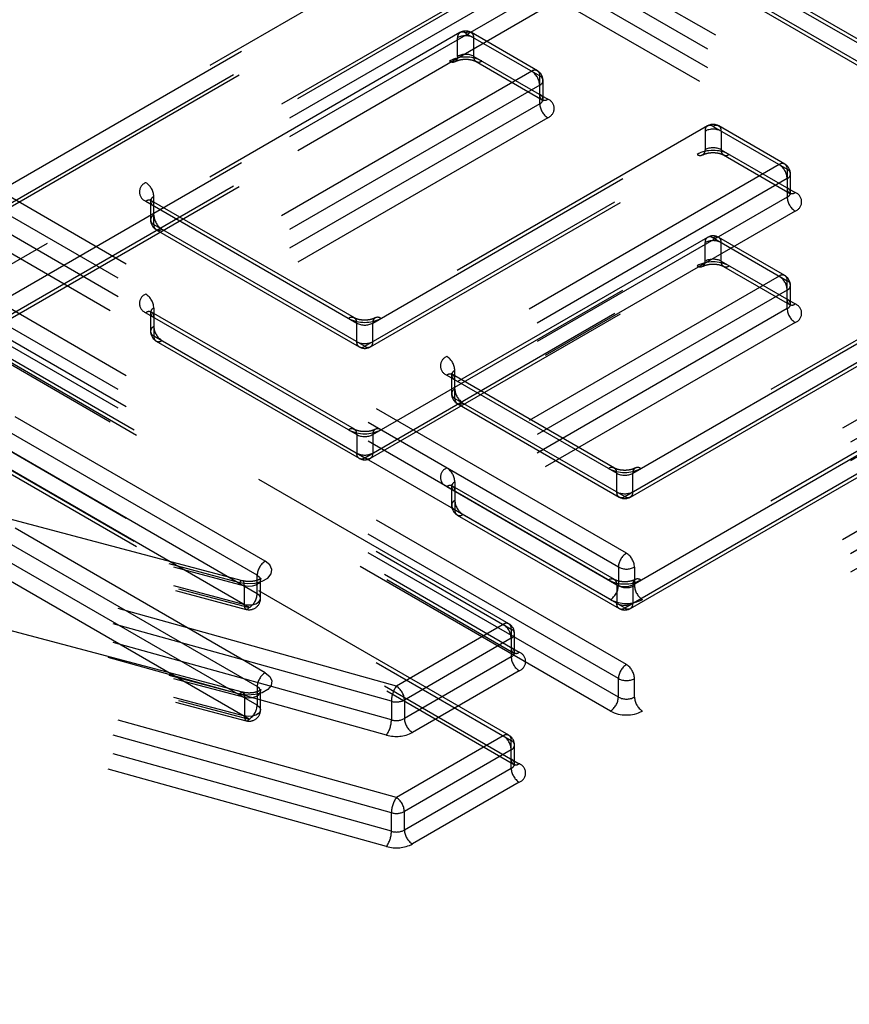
# Model space of a CAD drawing. Header units: inches. Extents: x 1907 to 2452, y -210 to -54.
# Tile 365 of 656: x 1991.078 to 1991.365, y -188.581 to -188.24. Entities that reach past the tile are written whole.
import ezdxf

# ---------------------------------------------------------------- set-up
doc = ezdxf.new("R2010")
doc.units = ezdxf.units.IN
doc.header["$LTSCALE"] = 0.5
doc.header["$MEASUREMENT"] = 0
doc.linetypes.add('HIDDEN', pattern=[0.22499999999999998, 0.15, -0.075])
doc.layers.add('SID-M-H', color=4, linetype='HIDDEN')

msp = doc.modelspace()

# ---------------------------------------------------------------- linework, layer by layer
at = {"layer": 'SID-M-H'}
for p, q in [((1991.780342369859, -187.9176182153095), (1990.631293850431, -188.5809498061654)), ((1991.489426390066, -188.3182093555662), (1991.272283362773, -188.1928553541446)), ((1991.486642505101, -188.3230311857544), (1991.269499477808, -188.1976771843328)), ((1991.068131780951, -188.3010658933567), (1991.232380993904, -188.2062463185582)), ((1991.230412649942, -188.2060514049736), (1991.068947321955, -188.2992633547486)), ((1991.297338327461, -188.2073239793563), (1991.394063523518, -188.2631627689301)), ((1991.393247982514, -188.261360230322), (1991.299306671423, -188.2071290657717)), ((1991.065347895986, -188.309102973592), (1991.229597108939, -188.2142833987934)), ((1991.300122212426, -188.2153610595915), (1991.396847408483, -188.2711998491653)), ((1991.067316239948, -188.3092978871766), (1991.228781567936, -188.2160859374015)), ((1991.300937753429, -188.2171635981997), (1991.394879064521, -188.27139476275)), ((1991.255244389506, -188.2194450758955), (1991.121617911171, -188.2965859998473)), ((1991.492210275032, -188.3455348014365), (1991.275067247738, -188.2201808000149)), ((1991.258028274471, -188.2242669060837), (1991.124401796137, -188.3014078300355)), ((1991.489426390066, -188.3503566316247), (1991.272283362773, -188.2250026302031)), ((1991.258028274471, -188.2306963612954), (1991.124401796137, -188.3078372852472)), ((1991.489426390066, -188.3567860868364), (1991.272283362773, -188.2314320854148)), ((1991.260812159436, -188.2355181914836), (1991.127185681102, -188.3126591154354)), ((1991.486642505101, -188.3616079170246), (1991.269499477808, -188.236253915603)), ((1991.068131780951, -188.3396426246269), (1991.232380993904, -188.2448230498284)), ((1991.230412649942, -188.2446281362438), (1991.068947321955, -188.3378400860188)), ((1991.232380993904, -188.2448230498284), (1991.258028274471, -188.2596294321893)), ((1991.257212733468, -188.2578268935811), (1991.234349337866, -188.2446281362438)), ((1991.229597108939, -188.2528601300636), (1991.229597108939, -188.2464306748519)), ((1991.235164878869, -188.2528601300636), (1991.235164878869, -188.2464306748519)), ((1991.065347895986, -188.3476797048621), (1991.229597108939, -188.2528601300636)), ((1991.235164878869, -188.2528601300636), (1991.260812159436, -188.2676665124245)), ((1991.067316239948, -188.3478746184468), (1991.228781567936, -188.2546626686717)), ((1991.235980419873, -188.2546626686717), (1991.258843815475, -188.2678614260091)), ((1991.255244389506, -188.2580218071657), (1991.121617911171, -188.3351627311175)), ((1991.258028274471, -188.2692730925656), (1991.258028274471, -188.2596294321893)), ((1991.258028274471, -188.2628436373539), (1991.124401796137, -188.3399845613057)), ((1991.25918139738, -188.2676659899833), (1991.25918139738, -188.2612365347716)), ((1991.258028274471, -188.2692730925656), (1991.124401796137, -188.3464140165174)), ((1991.260812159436, -188.2740949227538), (1991.127185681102, -188.3512358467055)), ((1991.200218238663, -188.34517573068), (1991.31806938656, -188.2771411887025)), ((1991.316101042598, -188.2769462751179), (1991.201033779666, -188.3433731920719)), ((1991.315285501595, -188.278748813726), (1991.315285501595, -188.2851782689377)), ((1991.31806938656, -188.2771411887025), (1991.343716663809, -188.2919475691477)), ((1991.342901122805, -188.2901450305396), (1991.320037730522, -188.2769462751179)), ((1991.320853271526, -188.278748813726), (1991.320853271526, -188.2851782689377)), ((1991.197434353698, -188.3532128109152), (1991.315285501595, -188.2851782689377)), ((1991.199402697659, -188.3534077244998), (1991.314469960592, -188.2869808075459)), ((1991.320853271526, -188.2851782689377), (1991.346500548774, -188.2999846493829)), ((1991.321668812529, -188.2869808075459), (1991.344532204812, -188.3001795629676)), ((1991.340932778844, -188.2903399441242), (1991.225865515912, -188.3567668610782)), ((1991.343716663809, -188.2919475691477), (1991.343716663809, -188.3015912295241)), ((1991.344869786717, -188.2999841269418), (1991.344869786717, -188.29355467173)), ((1991.343716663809, -188.2951617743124), (1991.228649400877, -188.3615886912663)), ((1991.28805869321, -188.4248122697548), (1991.070915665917, -188.2994582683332)), ((1991.121617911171, -188.3030144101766), (1991.194650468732, -188.34517573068)), ((1991.123248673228, -188.3030149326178), (1991.123248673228, -188.3094443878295)), ((1991.193834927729, -188.3433731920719), (1991.123586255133, -188.302819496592)), ((1991.124401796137, -188.3110514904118), (1991.124401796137, -188.3014078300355)), ((1991.343716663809, -188.3015912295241), (1991.228649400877, -188.3680181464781)), ((1991.285274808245, -188.429634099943), (1991.068131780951, -188.3042800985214)), ((1991.346500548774, -188.3064130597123), (1991.231433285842, -188.3728399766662)), ((1991.285274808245, -188.4360635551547), (1991.068131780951, -188.3107095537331)), ((1991.124401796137, -188.3110514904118), (1991.197434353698, -188.3532128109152)), ((1991.12521733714, -188.31285402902), (1991.195466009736, -188.3534077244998)), ((1991.28249092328, -188.4408853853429), (1991.065347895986, -188.3155313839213)), ((1991.200218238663, -188.3837524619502), (1991.31806938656, -188.3157179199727)), ((1991.316101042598, -188.315523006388), (1991.201033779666, -188.381949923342)), ((1991.315285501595, -188.3237550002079), (1991.315285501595, -188.3173255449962)), ((1991.31806938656, -188.3157179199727), (1991.343716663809, -188.3305243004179)), ((1991.342901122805, -188.3287217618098), (1991.320037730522, -188.315523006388)), ((1991.320853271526, -188.3237550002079), (1991.320853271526, -188.3173255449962)), ((1991.290250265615, -188.3971501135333), (1991.426660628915, -188.3184015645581)), ((1991.424692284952, -188.3182066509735), (1991.291065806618, -188.3953475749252)), ((1991.028229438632, -188.32410050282), (1991.248156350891, -188.4510621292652)), ((1991.247340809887, -188.449259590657), (1991.030197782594, -188.3239055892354)), ((1991.197434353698, -188.3917895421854), (1991.315285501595, -188.3237550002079)), ((1991.320853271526, -188.3237550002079), (1991.346500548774, -188.3385613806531)), ((1991.199402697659, -188.39198445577), (1991.314469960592, -188.325557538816)), ((1991.287466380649, -188.4051871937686), (1991.423876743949, -188.3264386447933)), ((1991.321668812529, -188.325557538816), (1991.344532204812, -188.3387562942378)), ((1991.340932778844, -188.3289166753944), (1991.225865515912, -188.3953435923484)), ((1991.289434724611, -188.4053821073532), (1991.423061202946, -188.3282411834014)), ((1991.343716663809, -188.3401679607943), (1991.343716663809, -188.3305243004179)), ((1991.031013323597, -188.3321375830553), (1991.250940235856, -188.4590992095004)), ((1991.031828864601, -188.3339401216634), (1991.248971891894, -188.459294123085)), ((1991.343716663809, -188.3337385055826), (1991.228649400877, -188.4001654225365)), ((1991.449524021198, -188.3316003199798), (1991.28805869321, -188.4248122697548)), ((1991.344869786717, -188.3385608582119), (1991.344869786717, -188.3321314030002)), ((1991.162972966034, -188.4275999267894), (1991.00595835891, -188.3369573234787)), ((1991.28805869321, -188.463389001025), (1991.070915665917, -188.3380349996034)), ((1991.452307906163, -188.3364221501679), (1991.290842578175, -188.429634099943)), ((1991.193834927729, -188.381949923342), (1991.123586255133, -188.3413962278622)), ((1991.124401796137, -188.3399845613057), (1991.124401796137, -188.349628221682)), ((1991.343716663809, -188.3401679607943), (1991.228649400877, -188.4065948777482)), ((1991.160189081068, -188.4324217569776), (1991.003174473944, -188.3417791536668)), ((1991.285274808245, -188.4682108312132), (1991.068131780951, -188.3428568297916)), ((1991.121617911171, -188.3415911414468), (1991.194650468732, -188.3837524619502)), ((1991.123248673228, -188.341591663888), (1991.123248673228, -188.3480211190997)), ((1991.452307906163, -188.3428516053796), (1991.290842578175, -188.4360635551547)), ((1991.160189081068, -188.4388512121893), (1991.003174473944, -188.3482086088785)), ((1991.194650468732, -188.3516051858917), (1991.194650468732, -188.34517573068)), ((1991.200218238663, -188.3516051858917), (1991.200218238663, -188.34517573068)), ((1991.346500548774, -188.3449897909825), (1991.231433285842, -188.4114167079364)), ((1991.455091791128, -188.3476734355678), (1991.293626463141, -188.4408853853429)), ((1991.285274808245, -188.4746402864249), (1991.068131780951, -188.3492862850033)), ((1991.124401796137, -188.349628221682), (1991.197434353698, -188.3917895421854)), ((1991.12521733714, -188.3514307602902), (1991.195466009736, -188.39198445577)), ((1991.157405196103, -188.4436730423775), (1991.000390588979, -188.3530304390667)), ((1991.28249092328, -188.4794621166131), (1991.065347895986, -188.3541081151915)), ((1991.290250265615, -188.4357268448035), (1991.426660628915, -188.3569782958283)), ((1991.424692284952, -188.3567833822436), (1991.291065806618, -188.4339243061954)), ((1991.228649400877, -188.3712323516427), (1991.228649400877, -188.3615886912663)), ((1991.028229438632, -188.3626772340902), (1991.248156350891, -188.4896388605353)), ((1991.247340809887, -188.4878363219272), (1991.030197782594, -188.3624823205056)), ((1991.225865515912, -188.3631952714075), (1991.284682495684, -188.3971501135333)), ((1991.227496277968, -188.3631957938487), (1991.227496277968, -188.3696252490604)), ((1991.283866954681, -188.3953475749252), (1991.227833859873, -188.3630003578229)), ((1991.287466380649, -188.4437639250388), (1991.423876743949, -188.3650153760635)), ((1991.289434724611, -188.4439588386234), (1991.423061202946, -188.3668179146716)), ((1991.031013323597, -188.3707143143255), (1991.250940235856, -188.4976759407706)), ((1991.228649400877, -188.3712323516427), (1991.287466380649, -188.4051871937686)), ((1991.449524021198, -188.37017705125), (1991.28805869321, -188.463389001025)), ((1991.162972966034, -188.4661766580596), (1991.00595835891, -188.3755340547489)), ((1991.031828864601, -188.3725168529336), (1991.248971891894, -188.4978708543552)), ((1991.22946494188, -188.3730348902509), (1991.285498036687, -188.4053821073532)), ((1991.452307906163, -188.3749988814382), (1991.290842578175, -188.4682108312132)), ((1990.936279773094, -188.3771819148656), (1991.154118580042, -188.4349447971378)), ((1991.155127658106, -188.4343540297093), (1990.937288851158, -188.3765911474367)), ((1990.937923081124, -188.3783313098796), (1991.155761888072, -188.4360941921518)), ((1991.160189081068, -188.4709984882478), (1991.003174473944, -188.380355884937)), ((1991.452307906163, -188.3814283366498), (1991.290842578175, -188.4746402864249)), ((1990.937923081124, -188.3847607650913), (1991.155761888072, -188.4425236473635)), ((1991.194650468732, -188.3837524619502), (1991.194650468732, -188.3901819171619)), ((1991.200218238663, -188.3837524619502), (1991.200218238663, -188.3901819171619)), ((1990.938557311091, -188.3865009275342), (1991.156396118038, -188.4442638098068)), ((1990.939566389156, -188.3859101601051), (1991.157405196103, -188.4436730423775)), ((1991.160189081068, -188.4774279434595), (1991.003174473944, -188.3867853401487)), ((1991.455091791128, -188.386250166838), (1991.293626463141, -188.4794621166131)), ((1991.157405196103, -188.4822497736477), (1991.000390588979, -188.3916071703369)), ((1991.284682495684, -188.403579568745), (1991.284682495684, -188.3971501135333)), ((1991.290250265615, -188.403579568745), (1991.290250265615, -188.3971501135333)), ((1991.208373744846, -188.4708134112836), (1990.952417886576, -188.3996213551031)), ((1991.225865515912, -188.4017720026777), (1991.284682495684, -188.4357268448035)), ((1991.227496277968, -188.4017725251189), (1991.227496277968, -188.4082019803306)), ((1991.283866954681, -188.4339243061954), (1991.227833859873, -188.4015770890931)), ((1991.228649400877, -188.4001654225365), (1991.228649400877, -188.4098090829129)), ((1991.2066648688, -188.4760756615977), (1990.950709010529, -188.4048836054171)), ((1991.2066648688, -188.4825051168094), (1990.950709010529, -188.4113130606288)), ((1991.228649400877, -188.4098090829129), (1991.287466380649, -188.4437639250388)), ((1991.22946494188, -188.411611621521), (1991.285498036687, -188.4439588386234)), ((1990.936279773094, -188.4157586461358), (1991.154118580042, -188.473521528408)), ((1991.155127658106, -188.4729307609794), (1990.937288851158, -188.4151678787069)), ((1990.937923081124, -188.4169080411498), (1991.155761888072, -188.474670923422)), ((1991.20495599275, -188.4877673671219), (1990.94900013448, -188.4165753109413)), ((1990.937923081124, -188.4233374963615), (1991.155761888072, -188.4811003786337)), ((1990.938557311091, -188.4250776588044), (1991.156396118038, -188.4828405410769)), ((1990.939566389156, -188.4244868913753), (1991.157405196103, -188.4822497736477)), ((1991.164539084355, -188.4288901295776), (1991.162972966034, -188.4275999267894)), ((1991.165248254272, -188.4304114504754), (1991.164539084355, -188.4288901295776)), ((1991.285274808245, -188.429634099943), (1991.285274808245, -188.4360635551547)), ((1991.290842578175, -188.429634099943), (1991.290842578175, -188.4360635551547)), ((1991.160189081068, -188.4388512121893), (1991.160189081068, -188.4324217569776)), ((1991.160189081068, -188.4324217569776), (1991.160972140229, -188.4330668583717)), ((1991.160972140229, -188.4330668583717), (1991.161326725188, -188.4338275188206)), ((1991.161944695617, -188.4345282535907), (1991.163868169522, -188.4334106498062)), ((1991.163868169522, -188.4334106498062), (1991.165015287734, -188.4319811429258)), ((1991.165015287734, -188.4319811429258), (1991.165248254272, -188.4304114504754)), ((1991.154439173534, -188.434603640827), (1991.154118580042, -188.4349447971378)), ((1991.154118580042, -188.4349447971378), (1991.156758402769, -188.435344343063)), ((1991.154747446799, -188.4343991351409), (1991.154439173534, -188.434603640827)), ((1991.155031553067, -188.4343391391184), (1991.154747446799, -188.4343991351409)), ((1991.155280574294, -188.4344259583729), (1991.155031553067, -188.4343391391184)), ((1991.155484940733, -188.4346562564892), (1991.155280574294, -188.4344259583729)), ((1991.155636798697, -188.4350211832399), (1991.155484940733, -188.4346562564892)), ((1991.155730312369, -188.4355067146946), (1991.155636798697, -188.4350211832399)), ((1991.155761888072, -188.4360941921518), (1991.155730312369, -188.4355067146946)), ((1991.155761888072, -188.4425236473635), (1991.155761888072, -188.4360941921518)), ((1991.157081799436, -188.4362939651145), (1991.155761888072, -188.4360941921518)), ((1991.156758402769, -188.435344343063), (1991.159475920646, -188.435199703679)), ((1991.158440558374, -188.4362216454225), (1991.157081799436, -188.4362939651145)), ((1991.15967494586, -188.4358859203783), (1991.158440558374, -188.4362216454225)), ((1991.159475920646, -188.435199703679), (1991.161944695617, -188.4345282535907)), ((1991.160636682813, -188.435327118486), (1991.15967494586, -188.4358859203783)), ((1991.161210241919, -188.4346123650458), (1991.160636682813, -188.435327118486)), ((1991.161326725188, -188.4338275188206), (1991.161210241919, -188.4346123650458)), ((1991.161342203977, -188.4404583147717), (1991.161342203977, -188.43402885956)), ((1991.284682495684, -188.4357268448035), (1991.284682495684, -188.4421563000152)), ((1991.290250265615, -188.4357268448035), (1991.290250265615, -188.4421563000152)), ((1991.208373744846, -188.5093901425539), (1990.952417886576, -188.4381980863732)), ((1991.160972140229, -188.4394963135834), (1991.160189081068, -188.4388512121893)), ((1991.161326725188, -188.4402569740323), (1991.160972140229, -188.4394963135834)), ((1991.161210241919, -188.4410418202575), (1991.161326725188, -188.4402569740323)), ((1991.2066648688, -188.5146523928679), (1990.950709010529, -188.4434603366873)), ((1991.155793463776, -188.4431111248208), (1991.155761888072, -188.4425236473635)), ((1991.155761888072, -188.4425236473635), (1991.157081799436, -188.4427234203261)), ((1991.155886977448, -188.4435966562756), (1991.155793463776, -188.4431111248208)), ((1991.156038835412, -188.4439615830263), (1991.155886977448, -188.4435966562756)), ((1991.157081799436, -188.4427234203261), (1991.158440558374, -188.4426511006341)), ((1991.157405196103, -188.4436730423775), (1991.15708460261, -188.4440141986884)), ((1991.158440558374, -188.4426511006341), (1991.15967494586, -188.44231537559)), ((1991.15967494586, -188.44231537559), (1991.160636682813, -188.4417565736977)), ((1991.160636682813, -188.4417565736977), (1991.161210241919, -188.4410418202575)), ((1991.156243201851, -188.4441918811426), (1991.156038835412, -188.4439615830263)), ((1991.156492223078, -188.4442787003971), (1991.156243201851, -188.4441918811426)), ((1991.156776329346, -188.4442187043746), (1991.156492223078, -188.4442787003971)), ((1991.15708460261, -188.4440141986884), (1991.156776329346, -188.4442187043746)), ((1991.2066648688, -188.5210818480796), (1990.950709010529, -188.449889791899)), ((1991.245372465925, -188.4494545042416), (1991.208373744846, -188.4708134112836)), ((1991.248156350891, -188.4510621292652), (1991.248156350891, -188.4607057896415)), ((1991.249309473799, -188.4590986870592), (1991.249309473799, -188.4526692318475)), ((1991.20495599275, -188.5263440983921), (1990.94900013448, -188.4551520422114)), ((1991.248156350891, -188.4542763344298), (1991.211157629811, -188.4756352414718)), ((1991.248156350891, -188.4607057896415), (1991.211157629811, -188.4820646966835)), ((1991.162972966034, -188.4661766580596), (1991.164539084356, -188.4674668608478)), ((1991.164539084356, -188.4674668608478), (1991.165248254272, -188.4689881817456)), ((1991.250940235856, -188.4655276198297), (1991.213941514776, -188.4868865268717)), ((1991.160189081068, -188.4709984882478), (1991.160189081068, -188.4774279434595)), ((1991.160972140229, -188.4716435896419), (1991.160189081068, -188.4709984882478)), ((1991.165015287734, -188.4705578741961), (1991.163868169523, -188.4719873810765)), ((1991.165248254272, -188.4689881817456), (1991.165015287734, -188.4705578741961)), ((1991.285274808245, -188.4746402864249), (1991.285274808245, -188.4682108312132)), ((1991.290842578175, -188.4746402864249), (1991.290842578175, -188.4682108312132)), ((1991.154118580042, -188.473521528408), (1991.154439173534, -188.4731803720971)), ((1991.156758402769, -188.4739210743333), (1991.154118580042, -188.473521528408)), ((1991.154439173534, -188.4731803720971), (1991.154747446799, -188.472975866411)), ((1991.154747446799, -188.472975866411), (1991.155031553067, -188.4729158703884)), ((1991.155031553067, -188.4729158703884), (1991.155280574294, -188.4730026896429)), ((1991.155280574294, -188.4730026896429), (1991.155484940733, -188.4732329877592)), ((1991.155484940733, -188.4732329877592), (1991.155636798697, -188.47359791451)), ((1991.155636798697, -188.47359791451), (1991.155730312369, -188.4740834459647)), ((1991.155730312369, -188.4740834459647), (1991.155761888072, -188.474670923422)), ((1991.159475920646, -188.4737764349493), (1991.156758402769, -188.4739210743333)), ((1991.161944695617, -188.473104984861), (1991.159475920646, -188.4737764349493)), ((1991.15967494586, -188.4744626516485), (1991.160636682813, -188.4739038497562)), ((1991.160636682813, -188.4739038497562), (1991.161210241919, -188.473189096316)), ((1991.161326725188, -188.4724042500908), (1991.160972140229, -188.4716435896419)), ((1991.161210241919, -188.473189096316), (1991.161326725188, -188.4724042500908)), ((1991.161342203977, -188.4790350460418), (1991.161342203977, -188.4726055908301)), ((1991.163868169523, -188.4719873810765), (1991.161944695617, -188.473104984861)), ((1991.155761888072, -188.474670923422), (1991.155761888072, -188.4811003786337)), ((1991.155761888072, -188.474670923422), (1991.157081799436, -188.4748706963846)), ((1991.157081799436, -188.4748706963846), (1991.158440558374, -188.4747983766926)), ((1991.158440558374, -188.4747983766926), (1991.15967494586, -188.4744626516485)), ((1991.160189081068, -188.4774279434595), (1991.160972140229, -188.4780730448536)), ((1991.2066648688, -188.4760756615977), (1991.2066648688, -188.4825051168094)), ((1991.211157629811, -188.4756352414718), (1991.211157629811, -188.4820646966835)), ((1991.155761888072, -188.4811003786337), (1991.155793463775, -188.4816878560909)), ((1991.157081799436, -188.4813001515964), (1991.155761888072, -188.4811003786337)), ((1991.158440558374, -188.4812278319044), (1991.157081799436, -188.4813001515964)), ((1991.15967494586, -188.4808921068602), (1991.158440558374, -188.4812278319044)), ((1991.160636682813, -188.480333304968), (1991.15967494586, -188.4808921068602)), ((1991.161210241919, -188.4796185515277), (1991.160636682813, -188.480333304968)), ((1991.160972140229, -188.4780730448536), (1991.161326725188, -188.4788337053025)), ((1991.161326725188, -188.4788337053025), (1991.161210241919, -188.4796185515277)), ((1991.155793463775, -188.4816878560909), (1991.155886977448, -188.4821733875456)), ((1991.155886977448, -188.4821733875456), (1991.156038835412, -188.4825383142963)), ((1991.156038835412, -188.4825383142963), (1991.156243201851, -188.4827686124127)), ((1991.156243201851, -188.4827686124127), (1991.156492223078, -188.4828554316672)), ((1991.156492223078, -188.4828554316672), (1991.156776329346, -188.4827954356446)), ((1991.156776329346, -188.4827954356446), (1991.15708460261, -188.4825909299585)), ((1991.15708460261, -188.4825909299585), (1991.157405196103, -188.4822497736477)), ((1991.245372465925, -188.4880312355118), (1991.208373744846, -188.5093901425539)), ((1991.248156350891, -188.4992825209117), (1991.248156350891, -188.4896388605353)), ((1991.249309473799, -188.4976754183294), (1991.249309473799, -188.4912459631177)), ((1991.248156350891, -188.4928530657), (1991.211157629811, -188.514211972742)), ((1991.248156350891, -188.4992825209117), (1991.211157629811, -188.5206414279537)), ((1991.250940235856, -188.5041043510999), (1991.213941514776, -188.5254632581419)), ((1991.2066648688, -188.5210818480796), (1991.2066648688, -188.5146523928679)), ((1991.211157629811, -188.5206414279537), (1991.211157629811, -188.514211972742))]:
    msp.add_line(p, q, dxfattribs=at)
for centre, radius, start, end in [((1991.231294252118, -188.2461553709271), 0.001719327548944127, 50.79671476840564, 189.2140369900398), ((1991.232380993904, -188.2518035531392), 0.006051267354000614, 62.6096722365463, 117.3903277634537), ((1991.232380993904, -188.2480377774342), 0.003937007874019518, 60.00268826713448, 119.9973117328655), ((1991.233467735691, -188.2461553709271), 0.001719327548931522, 350.785963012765, 129.2032852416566), ((1991.22789996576, -188.2531354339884), 0.001719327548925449, 230.7967147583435, 9.214036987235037), ((1991.232380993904, -188.2582330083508), 0.006051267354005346, 62.6096722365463, 117.3903277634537), ((1991.236862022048, -188.2531354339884), 0.001719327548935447, 170.78596301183, 309.2032852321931), ((1991.232380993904, -188.2652135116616), 0.01210253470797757, 62.6096722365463, 117.3903277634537), ((1991.256331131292, -188.2593541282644), 0.00171932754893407, 350.78596301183, 129.203285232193), ((1991.251984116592, -188.2631186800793), 0.006050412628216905, 2.605478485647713, 57.39452166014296), ((1991.255244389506, -188.2612365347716), 0.003937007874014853, 0, 60.00268826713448), ((1991.257418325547, -188.2612365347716), 0.001718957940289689, 290.7834208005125, 69.21657919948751), ((1991.25972541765, -188.2663341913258), 0.001719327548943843, 170.7859630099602, 309.2032852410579), ((1991.257418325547, -188.2676659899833), 0.001718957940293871, 290.7834208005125, 69.21657919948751), ((1991.264072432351, -188.2689980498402), 0.006050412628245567, 182.6054784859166, 237.394521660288), ((1991.259592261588, -188.2708807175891), 0.003437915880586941, 290.7834208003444, 69.21657919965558), ((1991.316982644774, -188.2784735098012), 0.001719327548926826, 50.79671475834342, 189.214036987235), ((1991.31806938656, -188.2803559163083), 0.003937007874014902, 60.00268826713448, 119.9973117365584), ((1991.319156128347, -188.2784735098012), 0.001719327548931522, 350.785963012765, 129.203285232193), ((1991.31806938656, -188.2841216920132), 0.006051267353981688, 62.6096722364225, 117.3903277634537), ((1991.313588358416, -188.2854535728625), 0.001719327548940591, 230.7967147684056, 9.214036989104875), ((1991.31806938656, -188.2975316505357), 0.01210253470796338, 62.60967223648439, 117.3903277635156), ((1991.31806938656, -188.2905511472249), 0.006051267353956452, 62.6096722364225, 117.3903277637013), ((1991.322550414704, -188.2854535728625), 0.001719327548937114, 170.7859630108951, 309.2032852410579), ((1991.34201952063, -188.2916722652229), 0.001719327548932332, 350.78596301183, 129.203285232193), ((1991.33767250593, -188.2954368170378), 0.006050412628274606, 2.605478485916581, 57.39452166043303), ((1991.340932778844, -188.29355467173), 0.003937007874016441, 0, 60.00268826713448), ((1991.343106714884, -188.29355467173), 0.00171895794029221, 290.7834208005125, 69.21657919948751), ((1991.12283780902, -188.299800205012), 0.00343791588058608, 110.7834208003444, 249.2165791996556), ((1991.118357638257, -188.3016828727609), 0.006050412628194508, 2.605478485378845, 57.39452165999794), ((1991.345413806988, -188.2986523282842), 0.001719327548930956, 170.785963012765, 309.2032852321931), ((1991.343106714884, -188.2999841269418), 0.00171895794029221, 290.7834208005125, 69.21657919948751), ((1991.345280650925, -188.3031988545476), 0.00343791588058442, 290.7834208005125, 69.21657919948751), ((1991.122704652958, -188.3043467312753), 0.001719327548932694, 350.78596301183, 129.203285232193), ((1991.125011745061, -188.3030149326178), 0.00171895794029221, 110.7834208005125, 249.2165791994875), ((1991.349760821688, -188.3013161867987), 0.006050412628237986, 182.6054784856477, 237.394521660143), ((1991.127185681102, -188.3094443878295), 0.00393700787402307, 180, 240.0026882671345), ((1991.125011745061, -188.3094443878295), 0.00171895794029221, 110.7834208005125, 249.2165791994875), ((1991.130445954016, -188.3075622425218), 0.006050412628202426, 182.6054784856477, 237.3945216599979), ((1991.126098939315, -188.3113267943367), 0.001719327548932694, 170.78596301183, 309.2032852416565), ((1991.316982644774, -188.3170502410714), 0.001719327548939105, 50.79671475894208, 189.2140369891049), ((1991.31806938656, -188.3226984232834), 0.006051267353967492, 62.6096722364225, 117.3903277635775), ((1991.31806938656, -188.3189326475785), 0.003937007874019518, 60.00268826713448, 119.9973117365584), ((1991.319156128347, -188.3170502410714), 0.001719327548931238, 350.785963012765, 129.203285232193), ((1991.313588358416, -188.3240303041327), 0.001719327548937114, 230.7967147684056, 9.214036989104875), ((1991.31806938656, -188.3361083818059), 0.01210253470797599, 62.6096722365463, 117.3903277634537), ((1991.31806938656, -188.3291278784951), 0.006051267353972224, 62.6096722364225, 117.3903277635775), ((1991.322550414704, -188.3240303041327), 0.001719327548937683, 170.7859630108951, 309.2032852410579), ((1991.34201952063, -188.3302489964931), 0.001719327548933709, 350.78596301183, 129.203285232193), ((1991.33767250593, -188.334013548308), 0.006050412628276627, 2.605478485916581, 57.39452166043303), ((1991.340932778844, -188.3321314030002), 0.003937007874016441, 0, 60.00268826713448), ((1991.343106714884, -188.3321314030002), 0.001718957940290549, 290.7834208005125, 69.21657919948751), ((1991.12283780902, -188.3383769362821), 0.00343791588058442, 110.7834208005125, 249.2165791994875), ((1991.118357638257, -188.3402596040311), 0.006050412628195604, 2.605478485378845, 57.39452165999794), ((1991.345413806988, -188.3372290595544), 0.001719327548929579, 170.785963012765, 309.2032852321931), ((1991.343106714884, -188.3385608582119), 0.001718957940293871, 290.7834208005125, 69.21657919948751), ((1991.122704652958, -188.3429234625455), 0.00171932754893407, 350.78596301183, 129.203285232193), ((1991.125011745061, -188.341591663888), 0.001718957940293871, 110.7834208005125, 249.2165791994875), ((1991.349760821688, -188.3398929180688), 0.006050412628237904, 182.6054784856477, 237.394521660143), ((1991.345280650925, -188.3417755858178), 0.00343791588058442, 290.7834208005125, 69.21657919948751), ((1991.192953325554, -188.3449004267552), 0.001719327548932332, 350.78596301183, 129.2032852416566), ((1991.197434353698, -188.332822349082), 0.01210253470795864, 242.6096722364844, 297.3903277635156), ((1991.201915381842, -188.3449004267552), 0.001719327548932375, 50.79671476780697, 189.21403698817), ((1991.127185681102, -188.3480211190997), 0.003937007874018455, 180, 240.0026882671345), ((1991.125011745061, -188.3480211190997), 0.00171895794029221, 110.7834208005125, 249.2165791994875), ((1991.130445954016, -188.3461389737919), 0.006050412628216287, 182.6054784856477, 237.394521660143), ((1991.197434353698, -188.3398028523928), 0.006051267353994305, 242.6096722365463, 297.3903277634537), ((1991.126098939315, -188.3499035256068), 0.00171932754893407, 170.78596301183, 309.2032852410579), ((1991.196347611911, -188.3518804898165), 0.001719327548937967, 170.7859630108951, 309.2032852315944), ((1991.197434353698, -188.3462323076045), 0.006051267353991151, 242.6096722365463, 297.3903277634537), ((1991.198521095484, -188.3518804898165), 0.001719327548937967, 230.7967147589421, 9.214036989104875), ((1991.197434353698, -188.3499980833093), 0.003937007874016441, 240.0026882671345, 299.9973117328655), ((1991.22708541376, -188.3599810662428), 0.003437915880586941, 110.7834207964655, 249.2165792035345), ((1991.222605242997, -188.3618637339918), 0.006050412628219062, 2.605478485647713, 57.39452165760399), ((1991.229259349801, -188.3631957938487), 0.001718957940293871, 110.7834208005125, 249.2165791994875), ((1991.226952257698, -188.3645275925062), 0.001719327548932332, 350.78596301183, 129.203285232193), ((1991.229259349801, -188.3696252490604), 0.00171895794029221, 110.7834208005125, 249.2165791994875), ((1991.234693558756, -188.3677431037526), 0.00605041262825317, 182.6054784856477, 237.394521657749), ((1991.231433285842, -188.3696252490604), 0.003937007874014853, 180, 240.0026882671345), ((1991.230346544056, -188.3715076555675), 0.001719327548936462, 170.7859630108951, 309.2032852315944), ((1991.192953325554, -188.3834771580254), 0.001719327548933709, 350.78596301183, 129.2032852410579), ((1991.197434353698, -188.3713990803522), 0.01210253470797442, 242.6096722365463, 297.3903277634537), ((1991.201915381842, -188.3834771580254), 0.001719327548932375, 50.79671476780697, 189.21403698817), ((1991.197434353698, -188.3783795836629), 0.006051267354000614, 242.6096722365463, 297.3903277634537), ((1991.196347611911, -188.3904572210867), 0.001719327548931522, 170.785963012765, 309.2032852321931), ((1991.197434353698, -188.3848090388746), 0.00605126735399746, 242.6096722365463, 297.3903277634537), ((1991.197434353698, -188.3885748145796), 0.00393700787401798, 240.0026882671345, 299.9973117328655), ((1991.198521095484, -188.3904572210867), 0.001719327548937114, 230.7967147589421, 9.214036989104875), ((1991.22708541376, -188.398557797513), 0.003437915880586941, 110.7834207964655, 249.2165792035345), ((1991.222605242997, -188.400440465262), 0.006050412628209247, 2.605478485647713, 57.39452165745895), ((1991.282985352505, -188.3968748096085), 0.001719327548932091, 350.78596301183, 129.203285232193), ((1991.287466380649, -188.3847967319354), 0.01210253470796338, 242.6096722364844, 297.3903277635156), ((1991.291947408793, -188.3968748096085), 0.001719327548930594, 50.79671475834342, 189.214036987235), ((1991.287466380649, -188.3917772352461), 0.006051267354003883, 242.60967223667, 297.3903277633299), ((1991.226952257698, -188.4031043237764), 0.001719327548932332, 350.78596301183, 129.203285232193), ((1991.229259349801, -188.4017725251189), 0.001718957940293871, 110.7834208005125, 249.2165791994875), ((1991.286379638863, -188.4038548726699), 0.001719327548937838, 170.7859630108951, 309.2032852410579), ((1991.287466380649, -188.3982066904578), 0.006051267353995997, 242.6096722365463, 297.3903277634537), ((1991.287466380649, -188.4019724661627), 0.00393700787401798, 240.0026882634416, 299.9973117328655), ((1991.288553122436, -188.4038548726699), 0.001719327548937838, 230.7967147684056, 9.214036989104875), ((1991.231433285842, -188.4082019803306), 0.003937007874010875, 180, 240.0026882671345), ((1991.229259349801, -188.4082019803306), 0.001718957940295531, 110.7834208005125, 249.2165791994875), ((1991.234693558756, -188.4063198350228), 0.006050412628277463, 182.6054784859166, 237.394521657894), ((1991.230346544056, -188.4100843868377), 0.001719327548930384, 170.785963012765, 309.2032852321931), ((1991.291318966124, -188.4299091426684), 0.006050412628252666, 122.605478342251, 177.3945215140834), ((1991.284798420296, -188.4299091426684), 0.006050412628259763, 2.605478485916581, 57.39452166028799), ((1991.166233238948, -188.4326967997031), 0.006050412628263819, 122.605478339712, 177.3945215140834), ((1991.28805869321, -188.4242612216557), 0.006051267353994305, 242.6096722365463, 297.3903277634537), ((1991.282985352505, -188.4354515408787), 0.001719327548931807, 350.785963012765, 129.203285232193), ((1991.287466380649, -188.4233734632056), 0.01210253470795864, 242.6096722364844, 297.3903277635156), ((1991.279230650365, -188.4357885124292), 0.006050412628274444, 302.605478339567, 357.3945215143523), ((1991.287466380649, -188.4303539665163), 0.006051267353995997, 242.6096722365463, 297.3903277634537), ((1991.28805869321, -188.4306906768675), 0.006051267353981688, 242.6096722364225, 297.3903277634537), ((1991.291947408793, -188.4354515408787), 0.001719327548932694, 50.79671475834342, 189.21403698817), ((1991.296886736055, -188.4357885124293), 0.006050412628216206, 182.6054784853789, 237.3945216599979), ((1991.154144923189, -188.4385761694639), 0.006050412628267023, 302.605478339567, 357.3945215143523), ((1991.157405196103, -188.4404583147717), 0.003937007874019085, 255.1490246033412, 0), ((1991.28805869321, -188.4301396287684), 0.01210253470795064, 242.6096722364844, 297.3903277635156), ((1991.286379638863, -188.44243160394), 0.001719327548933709, 170.78596301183, 309.2032852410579), ((1991.287466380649, -188.436783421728), 0.00605126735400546, 242.60967223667, 297.3903277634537), ((1991.288553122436, -188.44243160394), 0.001719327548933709, 230.7967147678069, 9.214036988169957), ((1991.287466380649, -188.4405491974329), 0.003937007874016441, 240.0026882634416, 299.9973117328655), ((1991.246459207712, -188.4507868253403), 0.001719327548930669, 350.785963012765, 129.203285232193), ((1991.242112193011, -188.4545513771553), 0.006050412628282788, 2.605478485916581, 57.39452166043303), ((1991.245372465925, -188.4526692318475), 0.003937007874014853, 0, 60.00268826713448), ((1991.247546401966, -188.4526692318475), 0.00171895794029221, 290.7834208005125, 69.21657919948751), ((1991.24985349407, -188.4577668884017), 0.001719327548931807, 170.785963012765, 309.2032852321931), ((1991.247546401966, -188.4590986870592), 0.001718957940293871, 290.7834208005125, 69.21657919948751), ((1991.25420050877, -188.460430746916), 0.006050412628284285, 182.6054784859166, 237.3945216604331), ((1991.249720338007, -188.462313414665), 0.003437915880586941, 290.7834208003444, 69.21657919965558), ((1991.291318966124, -188.4684858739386), 0.006050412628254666, 122.605478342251, 177.3945215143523), ((1991.284798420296, -188.4684858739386), 0.006050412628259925, 2.605478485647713, 57.39452166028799), ((1991.166233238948, -188.4712735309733), 0.006050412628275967, 122.605478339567, 177.3945215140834), ((1991.215929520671, -188.4761756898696), 0.009265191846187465, 144.6369576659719, 179.3814149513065), ((1991.205113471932, -188.4759102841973), 0.006050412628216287, 2.605478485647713, 57.39452165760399), ((1991.28805869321, -188.462837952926), 0.006051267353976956, 242.6096722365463, 297.3903277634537), ((1991.154144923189, -188.4771529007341), 0.006050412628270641, 302.605478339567, 357.3945215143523), ((1991.208352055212, -188.4701510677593), 0.006160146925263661, 254.1042806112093, 297.0932197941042), ((1991.279230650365, -188.4743652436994), 0.00605041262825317, 302.605478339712, 357.3945215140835), ((1991.28805869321, -188.4692674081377), 0.006051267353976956, 242.6096722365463, 297.3903277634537), ((1991.296886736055, -188.4743652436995), 0.006050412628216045, 182.6054784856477, 237.394521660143), ((1991.157405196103, -188.4790350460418), 0.003937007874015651, 255.1490246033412, 0), ((1991.28805869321, -188.4687163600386), 0.01210253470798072, 242.6096722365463, 297.3903277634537), ((1991.197400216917, -188.4824050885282), 0.009265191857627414, 324.6369576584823, 359.3814148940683), ((1991.208352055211, -188.476580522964), 0.006160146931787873, 254.1042806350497, 297.0932197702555), ((1991.217201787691, -188.4817896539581), 0.006050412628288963, 182.6054784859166, 237.394521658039), ((1991.208330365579, -188.4759181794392), 0.01232029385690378, 254.1042806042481, 297.0932197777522), ((1991.246459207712, -188.4893635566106), 0.0017193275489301, 350.785963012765, 129.203285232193), ((1991.242112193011, -188.4931281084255), 0.006050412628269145, 2.605478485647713, 57.39452166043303), ((1991.245372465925, -188.4912459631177), 0.003937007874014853, 0, 60.00268826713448), ((1991.247546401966, -188.4912459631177), 0.001718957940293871, 290.7834208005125, 69.21657919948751), ((1991.24985349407, -188.4963436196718), 0.001719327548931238, 170.785963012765, 309.2032852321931), ((1991.247546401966, -188.4976754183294), 0.00171895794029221, 290.7834208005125, 69.21657919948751), ((1991.249720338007, -188.5008901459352), 0.003437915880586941, 290.7834208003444, 69.21657919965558), ((1991.25420050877, -188.4990074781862), 0.006050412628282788, 182.6054784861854, 237.3945216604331), ((1991.215929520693, -188.514752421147), 0.009265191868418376, 144.6369577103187, 179.3814149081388), ((1991.205113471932, -188.5144870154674), 0.006050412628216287, 2.605478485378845, 57.39452165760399), ((1991.208352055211, -188.5087277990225), 0.00616014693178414, 254.1042806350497, 297.0932197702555), ((1991.197400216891, -188.5209818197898), 0.009265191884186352, 324.6369577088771, 359.3814148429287), ((1991.208352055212, -188.5151572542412), 0.006160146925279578, 254.1042806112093, 297.0932197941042), ((1991.217201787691, -188.5203663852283), 0.006050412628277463, 182.6054784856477, 237.394521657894), ((1991.208330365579, -188.5144949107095), 0.01232029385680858, 254.1042806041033, 297.0932197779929)]:
    msp.add_arc(centre, radius, start, end, dxfattribs=at)
for points, knots in [([(1991.228781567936, -188.2546626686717), (1991.229052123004, -188.25452730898), (1991.229597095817, -188.2542546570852), (1991.230912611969, -188.2539329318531), (1991.232446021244, -188.2538148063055), (1991.233984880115, -188.2539524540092), (1991.235245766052, -188.2542884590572), (1991.235749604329, -188.2545450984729), (1991.235980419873, -188.2546626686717)], [0, 0, 0, 0, 0.1615469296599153, 0.3254002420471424, 0.504579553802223, 0.6922425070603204, 0.8590118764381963, 0.9999999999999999, 0.9999999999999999, 0.9999999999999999, 0.9999999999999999]), ([(1991.258843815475, -188.2678614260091), (1991.259012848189, -188.2679772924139), (1991.259360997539, -188.2682159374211), (1991.259320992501, -188.2682721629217), (1991.259154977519, -188.2678713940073), (1991.259194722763, -188.2677174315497), (1991.259201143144, -188.2676925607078)], [0, 0, 0, 0, 0.2784411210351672, 0.5734930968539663, 0.9311027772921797, 1, 1, 1, 1]), ([(1991.314469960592, -188.2869808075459), (1991.31474051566, -188.2868454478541), (1991.315285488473, -188.2865727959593), (1991.316601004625, -188.2862510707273), (1991.3181344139, -188.2861329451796), (1991.319673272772, -188.2862705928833), (1991.320934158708, -188.2866065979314), (1991.321437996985, -188.286863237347), (1991.321668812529, -188.2869808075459)], [0, 0, 0, 0, 0.1615469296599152, 0.3254002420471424, 0.5045795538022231, 0.6922425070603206, 0.8590118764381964, 1, 1, 1, 1]), ([(1991.344532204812, -188.3001795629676), (1991.344701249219, -188.3002954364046), (1991.345049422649, -188.3005340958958), (1991.34500921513, -188.3005901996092), (1991.344843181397, -188.3001881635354), (1991.344883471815, -188.3000332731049), (1991.344890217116, -188.3000073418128)], [0, 0, 0, 0, 0.2776051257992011, 0.5717712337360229, 0.9283072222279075, 1, 1, 1, 1]), ([(1991.123586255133, -188.302819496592), (1991.123417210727, -188.3027036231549), (1991.123069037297, -188.3024649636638), (1991.123109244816, -188.3024088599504), (1991.123275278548, -188.3028108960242), (1991.12323498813, -188.3029657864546), (1991.123228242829, -188.3029917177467)], [0, 0, 0, 0, 0.277605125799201, 0.5717712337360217, 0.9283072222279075, 1, 1, 1, 1]), ([(1991.314469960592, -188.325557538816), (1991.31474051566, -188.3254221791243), (1991.315285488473, -188.3251495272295), (1991.316601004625, -188.3248278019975), (1991.3181344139, -188.3247096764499), (1991.319673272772, -188.3248473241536), (1991.320934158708, -188.3251833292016), (1991.321437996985, -188.3254399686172), (1991.321668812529, -188.325557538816)], [0, 0, 0, 0, 0.1615469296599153, 0.3254002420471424, 0.504579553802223, 0.6922425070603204, 0.8590118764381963, 0.9999999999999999, 0.9999999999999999, 0.9999999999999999, 0.9999999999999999]), ([(1991.123586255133, -188.3413962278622), (1991.123417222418, -188.3412803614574), (1991.123069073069, -188.3410417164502), (1991.123109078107, -188.3409854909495), (1991.123275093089, -188.341386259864), (1991.123235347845, -188.3415402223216), (1991.123228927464, -188.3415650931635)], [0, 0, 0, 0, 0.2784411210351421, 0.5734930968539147, 0.931102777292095, 0.9999999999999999, 0.9999999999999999, 0.9999999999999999, 0.9999999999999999]), ([(1991.344532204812, -188.3387562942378), (1991.344701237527, -188.3388721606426), (1991.345049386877, -188.3391108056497), (1991.345009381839, -188.3391670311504), (1991.344843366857, -188.338766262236), (1991.3448831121, -188.3386122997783), (1991.344889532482, -188.3385874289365)], [0, 0, 0, 0, 0.2784411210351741, 0.5734930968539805, 0.9311027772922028, 1, 1, 1, 1]), ([(1991.201033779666, -188.3433731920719), (1991.200763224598, -188.3435085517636), (1991.200218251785, -188.3437812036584), (1991.198902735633, -188.3441029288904), (1991.197369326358, -188.344221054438), (1991.195830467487, -188.3440834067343), (1991.19456958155, -188.3437474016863), (1991.194065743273, -188.3434907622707), (1991.193834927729, -188.3433731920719)], [0, 0, 0, 0, 0.1615469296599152, 0.3254002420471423, 0.504579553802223, 0.6922425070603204, 0.8590118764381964, 1, 1, 1, 1]), ([(1991.227833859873, -188.3630003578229), (1991.227664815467, -188.3628844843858), (1991.227316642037, -188.3626458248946), (1991.227356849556, -188.3625897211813), (1991.227522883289, -188.3629917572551), (1991.227482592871, -188.3631466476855), (1991.227475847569, -188.3631725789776)], [0, 0, 0, 0, 0.277605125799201, 0.5717712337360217, 0.9283072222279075, 1, 1, 1, 1]), ([(1991.201033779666, -188.381949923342), (1991.200763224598, -188.3820852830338), (1991.200218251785, -188.3823579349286), (1991.198902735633, -188.3826796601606), (1991.197369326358, -188.3827977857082), (1991.195830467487, -188.3826601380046), (1991.19456958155, -188.3823241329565), (1991.194065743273, -188.3820674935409), (1991.193834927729, -188.381949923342)], [0, 0, 0, 0, 0.1615469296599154, 0.3254002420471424, 0.504579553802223, 0.6922425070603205, 0.8590118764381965, 0.9999999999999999, 0.9999999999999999, 0.9999999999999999, 0.9999999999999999]), ([(1991.291065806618, -188.3953475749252), (1991.29079525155, -188.395482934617), (1991.290250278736, -188.3957555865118), (1991.288934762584, -188.3960773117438), (1991.287401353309, -188.3961954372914), (1991.285862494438, -188.3960577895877), (1991.284601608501, -188.3957217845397), (1991.284097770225, -188.395465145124), (1991.283866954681, -188.3953475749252)], [0, 0, 0, 0, 0.1615469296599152, 0.3254002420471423, 0.504579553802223, 0.6922425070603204, 0.8590118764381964, 1, 1, 1, 1]), ([(1991.227833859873, -188.4015770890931), (1991.227664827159, -188.4014612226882), (1991.227316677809, -188.4012225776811), (1991.227356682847, -188.4011663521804), (1991.227522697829, -188.4015671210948), (1991.227482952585, -188.4017210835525), (1991.227476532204, -188.4017459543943)], [0, 0, 0, 0, 0.2784411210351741, 0.5734930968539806, 0.9311027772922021, 1, 1, 1, 1]), ([(1991.161363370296, -188.4340484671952), (1991.161427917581, -188.433774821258), (1991.161530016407, -188.4333419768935), (1991.161410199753, -188.4335886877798), (1991.160779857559, -188.4339865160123), (1991.159751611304, -188.4343718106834), (1991.158378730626, -188.4346294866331), (1991.156827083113, -188.4346623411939), (1991.155722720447, -188.4345052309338), (1991.155208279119, -188.4343745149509), (1991.155127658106, -188.4343540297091)], [0, 0, 0, 0, 0.2147629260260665, 0.339705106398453, 0.4569145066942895, 0.5740133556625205, 0.7026342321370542, 0.841699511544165, 0.9751918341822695, 1, 1, 1, 1]), ([(1991.291065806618, -188.4339243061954), (1991.29079525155, -188.4340596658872), (1991.290250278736, -188.434332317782), (1991.288934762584, -188.434654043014), (1991.287401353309, -188.4347721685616), (1991.285862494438, -188.4346345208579), (1991.284601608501, -188.4342985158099), (1991.284097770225, -188.4340418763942), (1991.283866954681, -188.4339243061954)], [0, 0, 0, 0, 0.1615469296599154, 0.3254002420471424, 0.504579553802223, 0.6922425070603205, 0.8590118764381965, 0.9999999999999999, 0.9999999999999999, 0.9999999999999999, 0.9999999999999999]), ([(1991.248971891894, -188.459294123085), (1991.249140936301, -188.4594099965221), (1991.249489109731, -188.4596486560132), (1991.249448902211, -188.4597047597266), (1991.249282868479, -188.4593027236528), (1991.249323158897, -188.4591478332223), (1991.249329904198, -188.4591219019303)], [0, 0, 0, 0, 0.277605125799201, 0.5717712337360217, 0.9283072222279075, 1, 1, 1, 1]), ([(1991.161362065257, -188.4726315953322), (1991.161427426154, -188.4723545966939), (1991.161530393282, -188.4719182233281), (1991.161410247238, -188.4721652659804), (1991.160779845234, -188.4725632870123), (1991.15975161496, -188.4729485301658), (1991.158378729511, -188.4732062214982), (1991.156827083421, -188.4732390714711), (1991.155722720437, -188.4730819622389), (1991.155208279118, -188.4729512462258), (1991.155127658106, -188.4729307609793)], [0, 0, 0, 0, 0.2166357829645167, 0.3412799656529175, 0.4582098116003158, 0.5750293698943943, 0.7033434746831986, 0.8420770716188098, 0.9752510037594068, 1, 1, 1, 1]), ([(1991.248971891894, -188.4978708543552), (1991.249140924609, -188.49798672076), (1991.249489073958, -188.4982253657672), (1991.24944906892, -188.4982815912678), (1991.249283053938, -188.4978808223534), (1991.249322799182, -188.4977268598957), (1991.249329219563, -188.4977019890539)], [0, 0, 0, 0, 0.2784411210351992, 0.5734930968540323, 0.9311027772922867, 1, 1, 1, 1])]:
    msp.add_open_spline(points, degree=3, knots=knots, dxfattribs=at)

doc.saveas('drawing.dxf')
